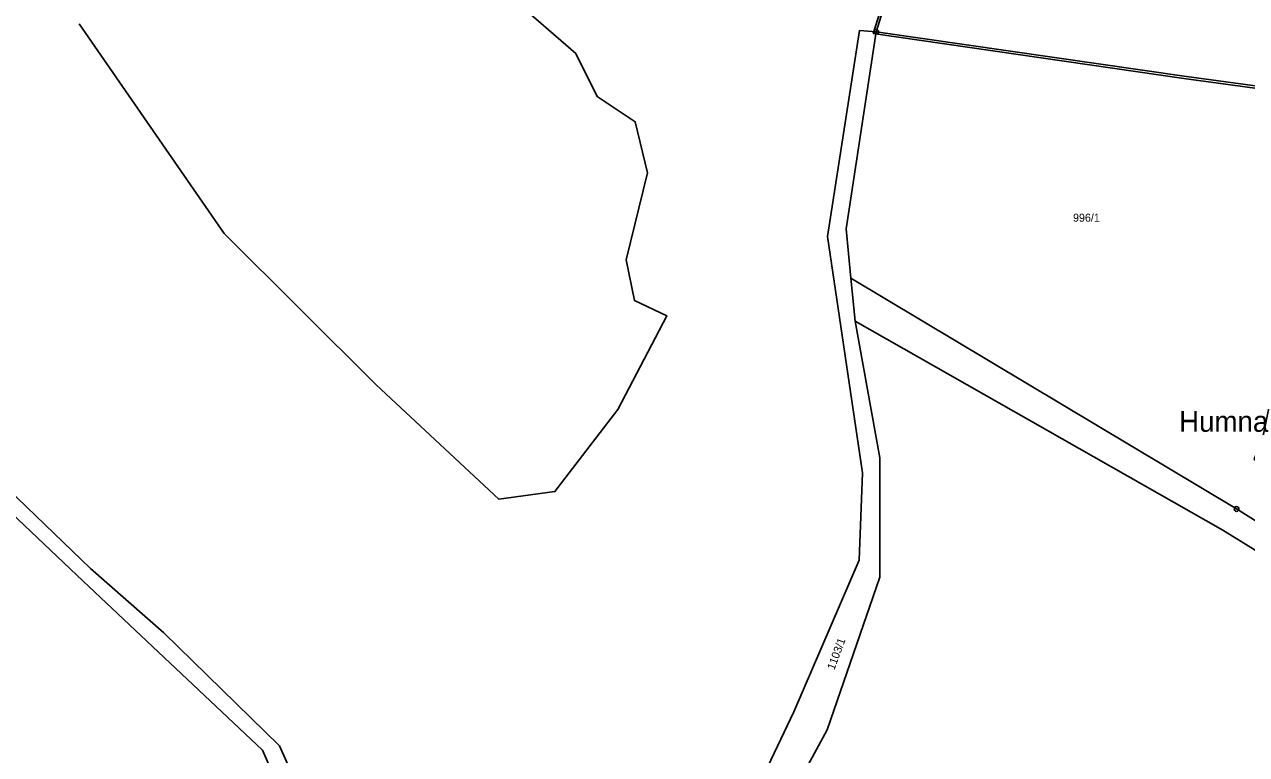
# Model space of a CAD drawing. Extents: x -654083 to -650132, y -1099819 to -1096699.
# Drawn here: x -653034.5 to -652774.8, y -1097204.7 to -1097049.6 of the extents above; entities that cross this region are included whole.
import ezdxf

# ---------------------------------------------------------------- set-up
doc = ezdxf.new("R2010")
doc.units = 0
for name, color, linetype in [('Geodetické body', 7, 'Continuous'), ('Názvy', 7, 'Continuous'), ('Obvody jako plochy', 7, 'Continuous'), ('Ostatní hranice', 7, 'Continuous'), ('Parcelní čísla', 7, 'Continuous')]:
    doc.layers.add(name, color=color, linetype=linetype)

msp = doc.modelspace()

# ---------------------------------------------------------------- linework, layer by layer
at = {"layer": 'Geodetické body'}
for centre, radius in [((-652853.51, -1097051.15), 0.5), ((-652853.51, -1097051.15), 0.001), ((-652776.97, -1097152.53), 0.5), ((-652776.97, -1097152.53), 0.001)]:
    msp.add_circle(centre, radius, dxfattribs=at)
at = {"layer": 'Obvody jako plochy'}
for points in [[(-653169.37, -1097021.12), (-653123.6, -1097064.72), (-653099.3, -1097092.93), (-653077.63, -1097115.6), (-653052.6, -1097138.9), (-653022.01, -1097167.89), (-652983.92, -1097203.79), (-652960.77, -1097256.52), (-652971.41, -1097253.48), (-652995.31, -1097253.12), (-653025.72, -1097250.99), (-653058.47, -1097240.4), (-653110.76, -1097212.87), (-653144.53, -1097183.42), (-653176.26, -1097151.49), (-653192.37, -1097136.45), (-653214.5, -1097114.82), (-653232.1, -1097096.14), (-653227.13, -1097090.2), (-653207.69, -1097048.07)], [(-653169.37, -1097021.12), (-653123.6, -1097064.72), (-653099.3, -1097092.93), (-653077.63, -1097115.6), (-653052.6, -1097138.9), (-653022.01, -1097167.89), (-652983.92, -1097203.79), (-652960.77, -1097256.52), (-652956.53, -1097257.71), (-652962.05, -1097243.68), (-652980.34, -1097202.84), (-653004.9, -1097178.86), (-653020.45, -1097165.17), (-653051.66, -1097135.21), (-653075.13, -1097113.69), (-653097.02, -1097089.04), (-653123.09, -1097061.04), (-653163.72, -1097021.4)], [(-652849.85, -1097039.36), (-652853.51, -1097051.15), (-652857.05, -1097050.89), (-652863.88, -1097094.64), (-652856.47, -1097144.83), (-652857.15, -1097163.43), (-652871.03, -1097195.59), (-652878.69, -1097211.66), (-652882.11, -1097224.93), (-652894.17, -1097247.92), (-652903.74, -1097237.51), (-652910.5, -1097230.15), (-652919.78, -1097238.55), (-652942.04, -1097258.71), (-652956.53, -1097257.71), (-652962.05, -1097243.68), (-652980.34, -1097202.84), (-653004.9, -1097178.86), (-653020.45, -1097165.17), (-653051.66, -1097135.21), (-653075.13, -1097113.69), (-653097.02, -1097089.04), (-653123.09, -1097061.04), (-653163.72, -1097021.4)], [(-652934.28, -1097041.03), (-652917.33, -1097055.81), (-652912.8, -1097064.93), (-652904.74, -1097070.28), (-652902.14, -1097081.1), (-652906.68, -1097099.6), (-652904.87, -1097108.25), (-652898.02, -1097111.48), (-652908.45, -1097131.42), (-652921.8, -1097148.82), (-652933.71, -1097150.45), (-652959.77, -1097126.18), (-652992.06, -1097094), (-653022.88, -1097049.46)], [(-653022.88, -1097049.46), (-652992.06, -1097094), (-652959.77, -1097126.18), (-652933.71, -1097150.45), (-652921.8, -1097148.82), (-652908.45, -1097131.42), (-652898.02, -1097111.48), (-652904.87, -1097108.25), (-652906.68, -1097099.6), (-652902.14, -1097081.1), (-652904.74, -1097070.28), (-652912.8, -1097064.93), (-652917.33, -1097055.81), (-652934.28, -1097041.03)], [(-652878.69, -1097211.66), (-652871.03, -1097195.59), (-652857.15, -1097163.43), (-652856.47, -1097144.83), (-652863.88, -1097094.64), (-652857.05, -1097050.89), (-652853.51, -1097051.15), (-652859.91, -1097093.03), (-652858.92, -1097103.5), (-652857.98, -1097112.65), (-652852.73, -1097141.67), (-652852.79, -1097167.04), (-652863.95, -1097199.43), (-652876.65, -1097222.8)], [(-652701.73, -1097407.42), (-652776.86, -1097357.53), (-652800.07, -1097342.92), (-652843.97, -1097315.28), (-652835.63, -1097291.7), (-652841.16, -1097276.62), (-652858.92, -1097258.13), (-652884.23, -1097240.4), (-652876.65, -1097222.8), (-652863.95, -1097199.43), (-652852.79, -1097167.04), (-652852.73, -1097141.67), (-652857.98, -1097112.65), (-652779.91, -1097157), (-652715.26, -1097196.97)]]:
    msp.add_lwpolyline(points, dxfattribs=at)
for points in [[(-652771.26, -1097136.64), (-652773.2, -1097142.05), (-652682.21, -1097201.81), (-652590.14, -1097262.22), (-652521.93, -1097308.36), (-652523.37, -1097311.33), (-652585.72, -1097273.73), (-652634.75, -1097242.6), (-652712.58, -1097192.92), (-652776.97, -1097152.53), (-652858.92, -1097103.5), (-652859.91, -1097093.03), (-652853.51, -1097051.15), (-652788.09, -1097060.61), (-652755.76, -1097064.96), (-652756.39, -1097067.87), (-652757.79, -1097074.32), (-652759.08, -1097080.26), (-652761.96, -1097093.49), (-652764.06, -1097103.14), (-652767.32, -1097118.11), (-652769.92, -1097130.05)], [(-652776.97, -1097152.53), (-652712.58, -1097192.92), (-652634.75, -1097242.6), (-652585.72, -1097273.73), (-652523.37, -1097311.33), (-652526.21, -1097316.66), (-652590.14, -1097278.3), (-652715.26, -1097196.97), (-652779.91, -1097157), (-652857.98, -1097112.65), (-652858.92, -1097103.5)]]:
    msp.add_lwpolyline(points, close=True, dxfattribs=at)
at = {"layer": 'Ostatní hranice'}
for p, q in [((-652850.32, -1097039.18), (-652854.15, -1097051.56)), ((-652788.17, -1097061.1), (-652854.15, -1097051.56)), ((-652788.17, -1097061.1), (-652755.88, -1097065.45))]:
    msp.add_line(p, q, dxfattribs=at)

# ---------------------------------------------------------------- texts
at = {"layer": 'Názvy'}
msp.add_text('Humna', height=4.4, dxfattribs=at).set_placement((-652789.18, -1097136.13))
at = {"layer": 'Parcelní čísla'}
msp.add_text('996/1', height=1.7, dxfattribs=at).set_placement((-652811.71, -1097091.51))
msp.add_text('1103/1', height=1.7, rotation=69.669, dxfattribs=at).set_placement((-652862.43, -1097186.84))

doc.saveas('drawing.dxf')
